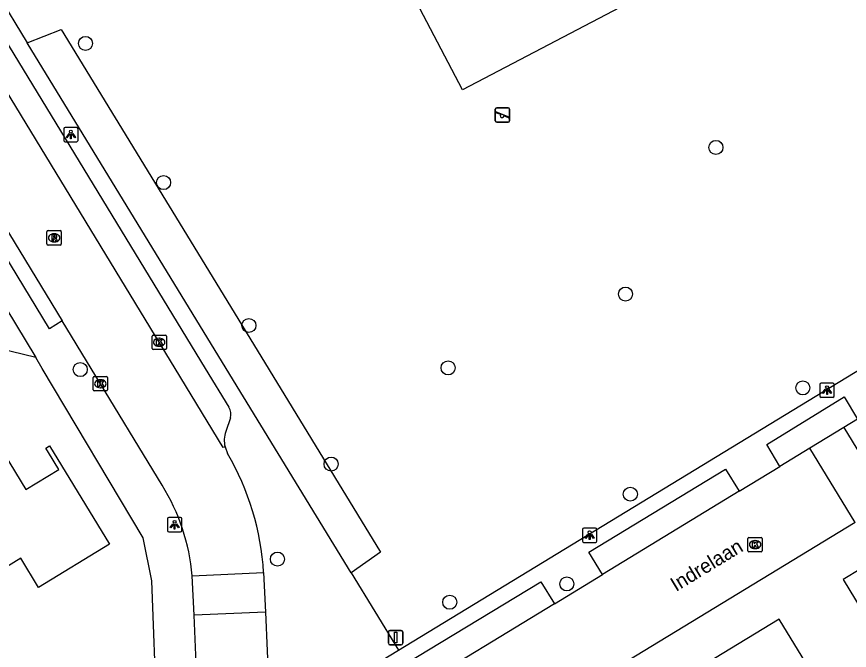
# Model space of a CAD drawing. Extents: x 157767 to 159171, y 387842 to 389425.
# Drawn here: x 158190.5 to 158248.5, y 388480.4 to 388524.5 of the extents above; entities that cross this region are included whole.
import ezdxf

# ---------------------------------------------------------------- set-up
doc = ezdxf.new("R2010")
doc.units = 0
for name, color, linetype in [('IMGEO_Boom', 7, 'Continuous'), ('IMGEO_Groenvoorziening', 7, 'Continuous'), ('IMGEO_Kolk', 7, 'Continuous'), ('IMGEO_Lichtpunt', 7, 'Continuous'), ('IMGEO_Openbare_ruimte_label', 7, 'Continuous'), ('IMGEO_Pand', 7, 'Continuous'), ('IMGEO_Rijbaan_lokaal_open', 7, 'Continuous'), ('IMGEO_Rioolput', 7, 'Continuous'), ('IMGEO_Speelvoorziening', 7, 'Continuous'), ('IMGEO_Verkeersbordpaal', 7, 'Continuous'), ('IMGEO_Voetpad_open', 7, 'Continuous')]:
    doc.layers.add(name, color=color, linetype=linetype)

msp = doc.modelspace()

# ---------------------------------------------------------------- linework, layer by layer
at = {"layer": 'IMGEO_Boom'}
for centre in [(158195.332, 388522.628), (158239.219, 388515.386), (158200.768, 388512.938), (158232.921, 388505.18), (158206.705, 388502.989), (158194.967, 388499.922), (158220.572, 388500.04), (158245.268, 388498.648), (158212.429, 388493.346), (158233.258, 388491.25), (158208.692, 388486.728), (158228.838, 388485.001), (158220.685, 388483.73)]:
    msp.add_circle(centre, 0.489, dxfattribs=at)
at = {"layer": 'IMGEO_Groenvoorziening'}
for points in [[(158240.087, 388547.161), (158247.513, 388532.988), (158221.577, 388519.398), (158214.151, 388533.571), (158240.087, 388547.161)], [(158191.278, 388522.668), (158193.641, 388523.594), (158204.908, 388505.154), (158215.874, 388487.206), (158213.814, 388485.783)]]:
    msp.add_lwpolyline(points, dxfattribs=at)
at = {"layer": 'IMGEO_Kolk'}
for p, q in [((158199.963, 388501.396), (158199.963, 388502.248)), ((158200.038, 388502.322), (158200.89, 388502.322)), ((158200.451, 388502.102), (158200.476, 388502.102)), ((158200.964, 388502.248), (158200.964, 388501.396)), ((158200.89, 388501.322), (158200.038, 388501.322)), ((158200.474, 388501.542), (158200.449, 388501.542)), ((158195.867, 388498.508), (158195.867, 388499.36)), ((158195.942, 388499.434), (158196.794, 388499.434)), ((158196.355, 388499.214), (158196.38, 388499.214)), ((158196.868, 388499.36), (158196.868, 388498.508)), ((158196.794, 388498.434), (158195.942, 388498.434)), ((158196.378, 388498.654), (158196.353, 388498.654)), ((158241.445, 388487.314), (158241.445, 388488.166)), ((158241.52, 388488.24), (158242.372, 388488.24)), ((158241.933, 388488.02), (158241.958, 388488.02)), ((158242.446, 388488.166), (158242.446, 388487.314)), ((158241.956, 388487.46), (158241.931, 388487.46)), ((158242.372, 388487.24), (158241.52, 388487.24))]:
    msp.add_line(p, q, dxfattribs=at)
for points in [[(158199.963, 388501.396), (158199.963, 388502.248)], [(158200.038, 388502.322), (158200.89, 388502.322)], [(158200.284, 388502.022), (158200.407, 388502.022), (158200.407, 388501.871), (158200.537, 388502.022), (158200.701, 388502.022), (158200.555, 388501.871), (158200.708, 388501.622), (158200.556, 388501.622), (158200.471, 388501.786), (158200.407, 388501.719), (158200.407, 388501.622), (158200.284, 388501.622), (158200.284, 388502.022)], [(158200.964, 388502.248), (158200.964, 388501.396)], [(158200.89, 388501.322), (158200.038, 388501.322)], [(158195.867, 388498.508), (158195.867, 388499.36)], [(158195.942, 388499.434), (158196.794, 388499.434)], [(158196.188, 388499.134), (158196.311, 388499.134), (158196.311, 388498.983), (158196.441, 388499.134), (158196.605, 388499.134), (158196.459, 388498.983), (158196.612, 388498.734), (158196.46, 388498.734), (158196.375, 388498.898), (158196.311, 388498.831), (158196.311, 388498.734), (158196.188, 388498.734), (158196.188, 388499.134)], [(158196.868, 388499.36), (158196.868, 388498.508)], [(158196.794, 388498.434), (158195.942, 388498.434)], [(158241.445, 388487.314), (158241.445, 388488.166)], [(158241.52, 388488.24), (158242.372, 388488.24)], [(158241.766, 388487.94), (158241.889, 388487.94), (158241.889, 388487.789), (158242.019, 388487.94), (158242.183, 388487.94), (158242.037, 388487.789), (158242.19, 388487.54), (158242.038, 388487.54), (158241.953, 388487.704), (158241.889, 388487.637), (158241.889, 388487.54), (158241.766, 388487.54), (158241.766, 388487.94)], [(158242.446, 388488.166), (158242.446, 388487.314)], [(158242.372, 388487.24), (158241.52, 388487.24)]]:
    msp.add_lwpolyline(points, dxfattribs=at)
for centre, start, end in [((158200.04, 388502.246), 91.55205, 178.44795), ((158200.04, 388502.246), 91.55205, 178.44795), ((158200.888, 388502.246), 1.55205, 88.44795), ((158200.888, 388502.246), 1.55205, 88.44795), ((158200.04, 388501.398), 181.55205, 268.44795), ((158200.04, 388501.398), 181.55205, 268.44795), ((158200.888, 388501.398), 271.55205, 358.44795), ((158200.888, 388501.398), 271.55205, 358.44795), ((158195.944, 388499.358), 91.55205, 178.44795), ((158195.944, 388499.358), 91.55205, 178.44795), ((158196.792, 388499.358), 1.55205, 88.44795), ((158196.792, 388499.358), 1.55205, 88.44795), ((158195.944, 388498.51), 181.55205, 268.44795), ((158195.944, 388498.51), 181.55205, 268.44795), ((158196.792, 388498.51), 271.55205, 358.44795), ((158196.792, 388498.51), 271.55205, 358.44795), ((158241.522, 388488.164), 91.55205, 178.44795), ((158241.522, 388488.164), 91.55205, 178.44795), ((158242.37, 388488.164), 1.55205, 88.44795), ((158242.37, 388488.164), 1.55205, 88.44795), ((158241.522, 388487.316), 181.55205, 268.44795), ((158241.522, 388487.316), 181.55205, 268.44795), ((158242.37, 388487.316), 271.55205, 358.44795), ((158242.37, 388487.316), 271.55205, 358.44795)]:
    msp.add_arc(centre, 0.0765, start, end, dxfattribs=at)
for centre, major_axis, ratio, start_param, end_param in [((158200.45, 388501.822), (-0.387, 0.002), 0.722429, 4.712389, 7.853982), ((158200.475, 388501.822), (-0.39, 0.002), 0.717154, 1.570796, 4.712389), ((158196.354, 388498.934), (-0.387, 0.002), 0.722429, 4.712389, 7.853982), ((158196.379, 388498.934), (-0.39, 0.002), 0.717154, 1.570796, 4.712389), ((158241.932, 388487.74), (-0.387, 0.002), 0.722429, 4.712389, 7.853982), ((158241.957, 388487.74), (-0.39, 0.002), 0.717154, 1.570796, 4.712389)]:
    msp.add_ellipse(centre, major_axis=major_axis, ratio=ratio, start_param=start_param, end_param=end_param, dxfattribs=at)
at = {"layer": 'IMGEO_Lichtpunt'}
for p, q in [((158193.815, 388516.684), (158193.815, 388515.877)), ((158193.815, 388516.684), (158193.815, 388515.877)), ((158194.717, 388516.779), (158193.909, 388516.779)), ((158194.717, 388516.779), (158193.909, 388516.779)), ((158194.811, 388515.877), (158194.811, 388516.684)), ((158194.811, 388515.877), (158194.811, 388516.684)), ((158193.909, 388515.783), (158194.717, 388515.783)), ((158193.909, 388515.783), (158194.717, 388515.783)), ((158246.454, 388498.892), (158246.454, 388498.085)), ((158246.454, 388498.892), (158246.454, 388498.085)), ((158247.356, 388498.987), (158246.548, 388498.987)), ((158247.356, 388498.987), (158246.548, 388498.987)), ((158247.45, 388498.085), (158247.45, 388498.892)), ((158247.45, 388498.085), (158247.45, 388498.892)), ((158246.548, 388497.991), (158247.356, 388497.991)), ((158246.548, 388497.991), (158247.356, 388497.991)), ((158201.939, 388489.623), (158201.131, 388489.623)), ((158201.939, 388489.623), (158201.131, 388489.623)), ((158201.037, 388489.528), (158201.037, 388488.721)), ((158201.037, 388489.528), (158201.037, 388488.721)), ((158202.033, 388488.721), (158202.033, 388489.528)), ((158202.033, 388488.721), (158202.033, 388489.528)), ((158201.131, 388488.627), (158201.939, 388488.627)), ((158201.131, 388488.627), (158201.939, 388488.627)), ((158229.929, 388488.796), (158229.929, 388487.989)), ((158229.929, 388488.796), (158229.929, 388487.989)), ((158230.831, 388488.891), (158230.023, 388488.891)), ((158230.831, 388488.891), (158230.023, 388488.891)), ((158230.925, 388487.989), (158230.925, 388488.796)), ((158230.925, 388487.989), (158230.925, 388488.796)), ((158230.023, 388487.895), (158230.831, 388487.895)), ((158230.023, 388487.895), (158230.831, 388487.895))]:
    msp.add_line(p, q, dxfattribs=at)
for points in [[(158194.189, 388516.348), (158194.228, 388516.32), (158194.04, 388516.058), (158194.002, 388516.085), (158194.189, 388516.348)], [(158194.291, 388516.3), (158194.338, 388516.3), (158194.338, 388515.978), (158194.291, 388515.978), (158194.291, 388516.3)], [(158194.401, 388516.32), (158194.439, 388516.347), (158194.626, 388516.085), (158194.587, 388516.057), (158194.401, 388516.32)], [(158246.828, 388498.556), (158246.867, 388498.528), (158246.679, 388498.266), (158246.641, 388498.293), (158246.828, 388498.556)], [(158246.93, 388498.508), (158246.977, 388498.508), (158246.977, 388498.186), (158246.93, 388498.186), (158246.93, 388498.508)], [(158247.04, 388498.528), (158247.078, 388498.555), (158247.265, 388498.293), (158247.226, 388498.265), (158247.04, 388498.528)], [(158201.411, 388489.192), (158201.45, 388489.164), (158201.262, 388488.902), (158201.224, 388488.929), (158201.411, 388489.192)], [(158201.513, 388489.144), (158201.56, 388489.144), (158201.56, 388488.822), (158201.513, 388488.822), (158201.513, 388489.144)], [(158201.623, 388489.164), (158201.661, 388489.191), (158201.848, 388488.929), (158201.809, 388488.901), (158201.623, 388489.164)], [(158230.303, 388488.46), (158230.342, 388488.432), (158230.154, 388488.17), (158230.116, 388488.197), (158230.303, 388488.46)], [(158230.515, 388488.432), (158230.553, 388488.459), (158230.74, 388488.197), (158230.701, 388488.169), (158230.515, 388488.432)], [(158230.405, 388488.412), (158230.452, 388488.412), (158230.452, 388488.09), (158230.405, 388488.09), (158230.405, 388488.412)]]:
    msp.add_lwpolyline(points, dxfattribs=at)
for centre in [(158194.314, 388516.482), (158246.953, 388498.69), (158201.536, 388489.326), (158230.428, 388488.594)]:
    msp.add_circle(centre, 0.0994, dxfattribs=at)
for centre, start, end in [((158193.909, 388516.684), 90, 180), ((158193.909, 388516.684), 90, 180), ((158194.717, 388516.684), 0, 90), ((158194.717, 388516.684), 0, 90), ((158193.909, 388515.877), 180, 270), ((158193.909, 388515.877), 180, 270), ((158194.717, 388515.877), 270, 0), ((158194.717, 388515.877), 270, 360), ((158246.548, 388498.892), 90, 180), ((158246.548, 388498.892), 90, 180), ((158247.356, 388498.892), 0, 90), ((158247.356, 388498.892), 0, 90), ((158246.548, 388498.085), 180, 270), ((158246.548, 388498.085), 180, 270), ((158247.356, 388498.085), 270, 0), ((158247.356, 388498.085), 270, 360), ((158201.131, 388489.528), 90, 180), ((158201.131, 388489.528), 90, 180), ((158201.939, 388489.528), 0, 90), ((158201.939, 388489.528), 0, 90), ((158201.131, 388488.721), 180, 270), ((158201.131, 388488.721), 180, 270), ((158201.939, 388488.721), 270, 0), ((158201.939, 388488.721), 270, 360), ((158230.023, 388488.796), 90, 180), ((158230.023, 388488.796), 90, 180), ((158230.831, 388488.796), 0, 90), ((158230.831, 388488.796), 0, 90), ((158230.023, 388487.989), 180, 270), ((158230.023, 388487.989), 180, 270), ((158230.831, 388487.989), 270, 0), ((158230.831, 388487.989), 270, 360)]:
    msp.add_arc(centre, 0.0946, start, end, dxfattribs=at)
at = {"layer": 'IMGEO_Pand'}
for points in [[(158183.35, 388493.108), (158188.368, 388496.168), (158190.451, 388492.751), (158191.174, 388491.566), (158193.471, 388492.967), (158192.747, 388494.153), (158192.565, 388494.451), (158192.832, 388494.614), (158197.004, 388487.77), (158192.069, 388484.762), (158190.829, 388486.797), (158188.183, 388485.183)], [(158252.738, 388488.151), (158250.325, 388486.682), (158250.148, 388486.972), (158249.123, 388486.347), (158249.299, 388486.056), (158248.069, 388485.306), (158252.236, 388478.465), (158250.071, 388477.146)], [(158250.071, 388477.146), (158247.771, 388475.744), (158243.621, 388482.556), (158239.11, 388479.809)]]:
    msp.add_lwpolyline(points, dxfattribs=at)
at = {"layer": 'IMGEO_Rijbaan_lokaal_open'}
for points in [[(158205.044, 388494.546), (158204.926, 388494.49), (158201.572, 388500), (158182.164, 388531.882)], [(158187.796, 388513.011), (158193.707, 388503.306)], [(158185.047, 388512.009), (158191.872, 388500.756)], [(158200.674, 388491.866), (158195.72, 388500), (158193.707, 388503.306)], [(158191.872, 388500.756), (158188.505, 388501.585)], [(158249.064, 388496.464), (158248.121, 388495.89)], [(158248.121, 388495.89), (158245.755, 388494.45)], [(158248.121, 388495.89), (158251.267, 388490.726)], [(158205.044, 388494.546), (158205.22, 388494.072)], [(158245.755, 388494.45), (158243.657, 388493.172)], [(158248.901, 388489.285), (158245.755, 388494.45)], [(158240.835, 388491.453), (158243.657, 388493.172)], [(158240.835, 388491.453), (158231.327, 388485.663)], [(158248.901, 388489.285), (158216.837, 388469.76), (158216.112, 388467.591)], [(158202.764, 388485.575), (158207.731, 388485.795)], [(158202.894, 388482.818), (158202.764, 388485.575)], [(158207.731, 388485.795), (158207.854, 388483.038)], [(158227.985, 388483.627), (158231.327, 388485.663)], [(158227.985, 388483.627), (158217.602, 388477.304)], [(158207.854, 388483.038), (158202.894, 388482.818)], [(158203.183, 388476.14), (158202.894, 388482.818)], [(158207.854, 388483.038), (158208.214, 388474.966)]]:
    msp.add_lwpolyline(points, dxfattribs=at)
for centre, radius, start, end in [((158189.082, 388484.657), 18.684, 3.49273, 30.2598), ((158188.305, 388484.264), 14.518, 5.18024, 31.57486)]:
    msp.add_arc(centre, radius, start, end, dxfattribs=at)
at = {"layer": 'IMGEO_Rioolput'}
for p, q in [((158192.647, 388508.666), (158192.647, 388509.518)), ((158192.722, 388509.592), (158193.574, 388509.592)), ((158193.135, 388509.372), (158193.16, 388509.372)), ((158193.648, 388509.518), (158193.648, 388508.666)), ((158193.158, 388508.812), (158193.133, 388508.812)), ((158193.574, 388508.592), (158192.722, 388508.592))]:
    msp.add_line(p, q, dxfattribs=at)
for points in [[(158192.647, 388508.666), (158192.647, 388509.518)], [(158192.722, 388509.592), (158193.574, 388509.592)], [(158193.648, 388509.518), (158193.648, 388508.666)], [(158193.236, 388509.29), (158192.984, 388509.292), (158192.984, 388508.892)], [(158192.984, 388508.892), (158193.108, 388508.892), (158193.108, 388509.054), (158193.119, 388509.054)], [(158193.162, 388509.211), (158193.108, 388509.211), (158193.108, 388509.13)], [(158193.108, 388509.13), (158193.16, 388509.13)], [(158193.166, 388509.025), (158193.237, 388508.892), (158193.377, 388508.892), (158193.312, 388509.018)], [(158193.574, 388508.592), (158192.722, 388508.592)]]:
    msp.add_lwpolyline(points, dxfattribs=at)
for centre, radius, start, end in [((158192.724, 388509.516), 0.0765, 91.55205, 178.44795), ((158192.724, 388509.516), 0.0765, 91.55205, 178.44795), ((158193.572, 388509.516), 0.0765, 1.55205, 88.44795), ((158193.572, 388509.516), 0.0765, 1.55205, 88.44795), ((158193.118, 388509.001), 0.0533, 26.02933, 88.69889), ((158193.144, 388509.319), 0.19, 274.7715, 282.96867), ((158193.168, 388509.115), 0.0964, 77.00612, 93.18647), ((158193.182, 388509.172), 0.0378, 276.66336, 79.67722), ((158193.235, 388509.18), 0.109, 350.36119, 89.41601), ((158193.233, 388509.18), 0.112, 277.58423, 350.98172), ((158193.217, 388508.965), 0.108, 29.51342, 73.79051), ((158192.724, 388508.668), 0.0765, 181.55205, 268.44795), ((158192.724, 388508.668), 0.0765, 181.55205, 268.44795), ((158193.572, 388508.668), 0.0765, 271.55205, 358.44795), ((158193.572, 388508.668), 0.0765, 271.55205, 358.44795)]:
    msp.add_arc(centre, radius, start, end, dxfattribs=at)
for centre, major_axis, ratio, start_param, end_param in [((158193.134, 388509.092), (-0.387, 0.002), 0.722429, 4.712389, 7.853982), ((158193.159, 388509.092), (-0.39, 0.002), 0.717154, 1.570796, 4.712389)]:
    msp.add_ellipse(centre, major_axis=major_axis, ratio=ratio, start_param=start_param, end_param=end_param, dxfattribs=at)
at = {"layer": 'IMGEO_Speelvoorziening'}
for p, q in [((158223.86, 388517.238), (158223.86, 388518.038)), ((158223.86, 388518.038), (158223.86, 388517.238)), ((158223.96, 388518.138), (158224.75, 388518.138)), ((158224.75, 388518.138), (158223.96, 388518.138)), ((158224.85, 388518.038), (158224.85, 388517.238)), ((158224.85, 388517.238), (158224.85, 388518.038)), ((158224.243, 388517.666), (158223.904, 388517.803)), ((158223.929, 388517.863), (158224.805, 388517.51)), ((158224.781, 388517.45), (158224.441, 388517.587)), ((158224.75, 388517.138), (158223.96, 388517.138)), ((158223.96, 388517.138), (158224.75, 388517.138))]:
    msp.add_line(p, q, dxfattribs=at)
for centre, radius, start, end in [((158223.96, 388518.038), 0.1, 90, 180), ((158223.96, 388518.038), 0.1, 90, 180), ((158224.75, 388518.038), 0.1, 0, 90), ((158224.75, 388518.038), 0.1, 360, 90), ((158223.917, 388517.833), 0.0327, 68.07798, 248.07798), ((158224.322, 388517.576), 0.12, 130.99278, 5.16318), ((158224.793, 388517.48), 0.0327, 248.07798, 68.07798), ((158223.96, 388517.238), 0.1, 180, 270), ((158223.96, 388517.238), 0.1, 180, 270), ((158224.75, 388517.238), 0.1, 270, 0), ((158224.75, 388517.238), 0.1, 270, 0)]:
    msp.add_arc(centre, radius, start, end, dxfattribs=at)
at = {"layer": 'IMGEO_Verkeersbordpaal'}
for p, q in [((158216.425, 388480.868), (158216.425, 388481.668)), ((158216.425, 388481.668), (158216.425, 388480.868)), ((158216.525, 388481.768), (158217.315, 388481.768)), ((158217.315, 388481.768), (158216.525, 388481.768)), ((158217.415, 388481.668), (158217.415, 388480.868)), ((158217.415, 388480.868), (158217.415, 388481.668)), ((158217.315, 388480.768), (158216.525, 388480.768)), ((158216.525, 388480.768), (158217.315, 388480.768))]:
    msp.add_line(p, q, dxfattribs=at)
msp.add_lwpolyline([(158216.845, 388481.643), (158216.995, 388481.643), (158216.995, 388480.893), (158216.845, 388480.893), (158216.845, 388481.643)], dxfattribs=at)
for centre, start, end in [((158216.525, 388481.668), 90, 180), ((158216.525, 388481.668), 90, 180), ((158217.315, 388481.668), 0, 90), ((158217.315, 388481.668), 360, 90), ((158216.525, 388480.868), 180, 270), ((158216.525, 388480.868), 180, 270), ((158217.315, 388480.868), 270, 0), ((158217.315, 388480.868), 270, 0)]:
    msp.add_arc(centre, 0.1, start, end, dxfattribs=at)
at = {"layer": 'IMGEO_Voetpad_open'}
for points in [[(158170.254, 388554.863), (158203.669, 388500), (158205.312, 388497.303)], [(158189.138, 388526.167), (158191.278, 388522.668)], [(158213.814, 388485.783), (158205.128, 388500), (158191.278, 388522.668)], [(158217.11, 388480.381), (158249.34, 388500), (158286.622, 388522.695)], [(158193.707, 388503.306), (158192.819, 388502.765), (158186.908, 388512.47), (158187.796, 388513.011)], [(158200.534, 388473.716), (158200.3, 388475.991), (158199.947, 388485.226), (158199.35, 388488.215), (158192.323, 388500), (158191.872, 388500.756)], [(158243.657, 388493.172), (158242.751, 388494.715), (158248.15, 388498.026), (158249.064, 388496.464)], [(158205.417, 388496.555), (158205.092, 388495.611)], [(158231.327, 388485.663), (158230.365, 388487.202), (158239.888, 388492.997), (158240.835, 388491.453)], [(158213.814, 388485.783), (158217.11, 388480.381)], [(158217.602, 388477.304), (158216.681, 388478.883), (158227.031, 388485.151), (158227.985, 388483.627)], [(158210.595, 388476.415), (158217.11, 388480.381)]]:
    msp.add_lwpolyline(points, dxfattribs=at)
for centre, radius, start, end in [((158204.501, 388496.808), 0.95, 344.57155, 31.40974), ((158206.973, 388494.993), 1.98, 161.80546, 193.03335)]:
    msp.add_arc(centre, radius, start, end, dxfattribs=at)

# ---------------------------------------------------------------- texts
at = {"layer": 'IMGEO_Openbare_ruimte_label'}
msp.add_text('Indrelaan', height=1, rotation=31.33721, dxfattribs=at).set_placement((158236.439, 388484.436))

doc.saveas('drawing.dxf')
